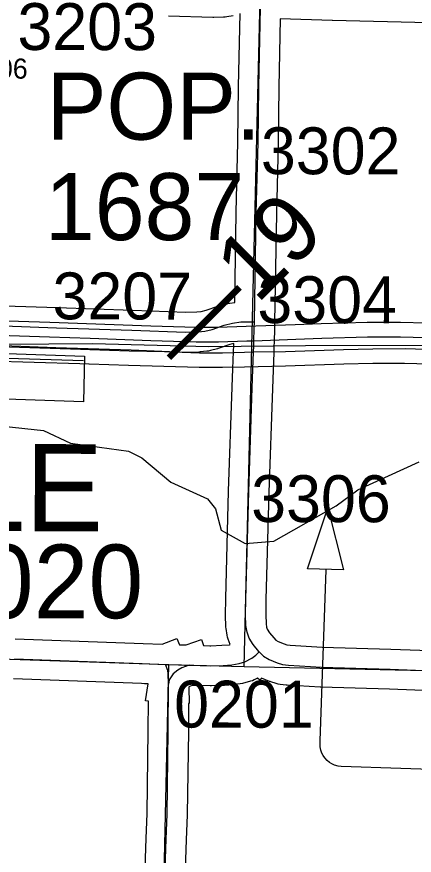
# Model space of a CAD drawing. Extents: x -157.2 to -99.3, y 12.2 to 46.2.
# Drawn here: x -130.879 to -130.286, y 34.429 to 35.681 of the extents above; entities that cross this region are included whole.
import ezdxf

# ---------------------------------------------------------------- set-up
doc = ezdxf.new("R2010")
doc.units = 0
for name, color, linetype in [('tdCoCityStreetMinor', 7, 'Continuous'), ('tdCoCorpBndry', 7, 'Continuous'), ('tdCoCorpPopTxt', 7, 'Continuous'), ('tdCoCorpTxt', 7, 'Continuous'), ('tdCoDirctArrow', 7, 'Continuous'), ('tdCoDivCarto', 7, 'Continuous'), ('tdCoHydroRiver', 7, 'Continuous'), ('tdCoPriCL', 7, 'Continuous'), ('tdCoPriDiv', 7, 'Continuous'), ('tdCoSecRdNmbr', 7, 'Continuous'), ('tdCoSecRteBand', 7, 'Continuous'), ('tdCoSecRteCL', 7, 'Continuous'), ('tdCoSectLine', 7, 'Continuous'), ('tdCoStrucPriMaintName', 7, 'Continuous'), ('tdCoSurfAsphalt', 7, 'Continuous'), ('tdCoSurfConc', 7, 'Continuous'), ('tdCoSurfGravel', 7, 'Continuous'), ('tdCoTwpBndryShd', 7, 'Continuous'), ('tdStHwyPriRefPost1', 7, 'Continuous')]:
    doc.layers.add(name, color=color, linetype=linetype)

msp = doc.modelspace()

# ---------------------------------------------------------------- linework, layer by layer
at = {"layer": 'tdCoCityStreetMinor'}
msp.add_lwpolyline([(-130.9972, 35.1629), (-130.9846, 35.1648), (-130.9778, 35.1685), (-130.9723, 35.1718), (-130.969, 35.1729), (-130.9653, 35.1736), (-130.9576, 35.1734), (-130.7795, 35.1678)], dxfattribs=at)
at = {"layer": 'tdCoCorpBndry'}
msp.add_lwpolyline([(-130.9246, 35.111), (-130.926, 35.0759), (-130.966, 35.1035), (-131.0045, 35.1198), (-131.002, 35.1819), (-130.9672, 35.1806), (-130.778, 35.1743), (-130.7796, 35.1062)], close=True, dxfattribs=at)
at = {"layer": 'tdCoDirctArrow'}
msp.add_lwpolyline([(-130.4456, 34.8567), (-130.4151, 34.9481), (-130.3918, 34.8552)], close=True, dxfattribs=at)
msp.add_lwpolyline([(-130.2169, 34.5557), (-130.3952, 34.5619), (-130.3997, 34.5624), (-130.4052, 34.5639), (-130.4093, 34.5657), (-130.4126, 34.5677), (-130.4163, 34.5705), (-130.4198, 34.5746), (-130.4222, 34.5783), (-130.4242, 34.5819), (-130.4257, 34.5864), (-130.4264, 34.5911), (-130.4265, 34.6), (-130.4175, 34.8556)], dxfattribs=at)
at = {"layer": 'tdCoDivCarto'}
for points in [[(-130.7699, 35.2007), (-130.8305, 35.2028), (-130.9952, 35.2081)], [(-130.7699, 35.2007), (-130.8305, 35.2028), (-130.9952, 35.2081)], [(-129.0685, 35.1741), (-129.0894, 35.1745), (-129.2157, 35.1774), (-129.3804, 35.1821), (-129.4706, 35.1841), (-129.5466, 35.1858), (-129.757, 35.1903), (-129.9346, 35.194), (-130.0551, 35.1962), (-130.0998, 35.1979), (-130.2265, 35.2004), (-130.2687, 35.2016), (-130.3067, 35.2026), (-130.3558, 35.2026), (-130.4238, 35.2006), (-130.4628, 35.1991), (-130.5254, 35.197), (-130.536, 35.1967), (-130.5784, 35.1954), (-130.6117, 35.1954), (-130.6793, 35.1974), (-130.7699, 35.2007)], [(-129.0685, 35.1741), (-129.0894, 35.1745), (-129.2157, 35.1774), (-129.3804, 35.1821), (-129.4706, 35.1841), (-129.5466, 35.1858), (-129.757, 35.1903), (-129.9346, 35.194), (-130.0551, 35.1962), (-130.0998, 35.1979), (-130.2265, 35.2004), (-130.2687, 35.2016), (-130.3067, 35.2026), (-130.3558, 35.2026), (-130.4238, 35.2006), (-130.4628, 35.1991), (-130.5254, 35.197), (-130.536, 35.1967), (-130.5784, 35.1954), (-130.6117, 35.1954), (-130.6793, 35.1974), (-130.7699, 35.2007)], [(-130.9956, 35.1916), (-130.9209, 35.1892), (-130.7842, 35.185), (-130.7703, 35.1845)], [(-130.9956, 35.1916), (-130.9209, 35.1892), (-130.7842, 35.185), (-130.7703, 35.1845)], [(-130.7703, 35.1845), (-130.7702, 35.1845)], [(-130.7703, 35.1845), (-130.7702, 35.1845)], [(-130.7702, 35.1845), (-130.7117, 35.1825), (-130.6587, 35.1813), (-130.6064, 35.1795), (-130.5722, 35.1795), (-130.5547, 35.1799)], [(-130.7702, 35.1845), (-130.7117, 35.1825), (-130.6587, 35.1813), (-130.6064, 35.1795), (-130.5722, 35.1795), (-130.5547, 35.1799)], [(-130.5547, 35.1799), (-130.5394, 35.1803), (-130.5259, 35.1806), (-130.4784, 35.1815), (-130.3916, 35.1845), (-130.348, 35.1855), (-130.2999, 35.1857), (-130.2079, 35.183), (-130.1149, 35.1808), (-129.9371, 35.1773), (-129.7783, 35.1744), (-129.5633, 35.1709), (-129.4669, 35.1682), (-129.4067, 35.1665), (-129.313, 35.1633), (-129.1719, 35.1601), (-129.0935, 35.1583), (-128.8891, 35.1532), (-128.8422, 35.1519)], [(-130.5547, 35.1799), (-130.5394, 35.1803), (-130.5259, 35.1806), (-130.4784, 35.1815), (-130.3916, 35.1845), (-130.348, 35.1855), (-130.2999, 35.1857), (-130.2079, 35.183), (-130.1149, 35.1808), (-129.9371, 35.1773), (-129.7783, 35.1744), (-129.5633, 35.1709), (-129.4669, 35.1682), (-129.4067, 35.1665), (-129.313, 35.1633), (-129.1719, 35.1601), (-129.0935, 35.1583), (-128.8891, 35.1532), (-128.6792, 35.1475), (-128.5514, 35.1444), (-128.4745, 35.1426), (-128.3718, 35.1401)]]:
    msp.add_lwpolyline(points, dxfattribs=at)
at = {"layer": 'tdCoHydroRiver'}
msp.add_lwpolyline([(-131.6405, 35.1537), (-131.5938, 35.1839), (-131.5587, 35.1971), (-131.4828, 35.2011), (-131.4058, 35.1877), (-131.0827, 35.1701), (-131.0534, 35.1471), (-131.0113, 35.1301), (-130.9324, 35.0772), (-130.8994, 35.0699), (-130.8396, 35.0633), (-130.7991, 35.0447), (-130.7127, 35.0327), (-130.6925, 35.0226), (-130.6493, 34.9865), (-130.5948, 34.9612), (-130.5826, 34.9466), (-130.5741, 34.9148), (-130.5384, 34.8947), (-130.4957, 34.8982), (-130.4026, 34.9507), (-130.3703, 34.975), (-130.279, 35.0165)], dxfattribs=at)
at = {"layer": 'tdCoPriCL'}
msp.add_lwpolyline([(-131.5303, 35.2297), (-131.4865, 35.2264), (-131.4561, 35.2239), (-131.4043, 35.2191), (-130.9626, 35.1916), (-130.7665, 35.1934), (-130.5928, 35.1886), (-130.4485, 35.1905), (-130.2033, 35.191)], dxfattribs=at)
at = {"layer": 'tdCoPriDiv'}
for points in [[(-130.2685, 35.2234), (-130.3068, 35.2244), (-130.3564, 35.2244), (-130.4249, 35.2224), (-130.4639, 35.2209), (-130.5371, 35.2185), (-130.5791, 35.2172), (-130.6118, 35.2172), (-130.679, 35.2192), (-130.8301, 35.2246), (-131.0013, 35.2301), (-131.096, 35.2328), (-131.2172, 35.2367), (-131.2661, 35.2389), (-131.3091, 35.2409), (-131.3743, 35.2465), (-131.4486, 35.2524), (-131.4869, 35.2554), (-131.486, 35.3082)], [(-131.5333, 35.2004), (-131.5325, 35.2003), (-131.4737, 35.196), (-131.3446, 35.1842), (-131.3081, 35.181), (-131.2749, 35.179), (-131.2211, 35.1772), (-131.1205, 35.1738), (-130.9219, 35.1674), (-130.7853, 35.1632), (-130.7715, 35.1627), (-130.7713, 35.1627), (-130.7127, 35.1607), (-130.6597, 35.1595), (-130.6072, 35.1577), (-130.5723, 35.1577), (-130.5393, 35.1585), (-130.4782, 35.1597), (-130.3914, 35.1627), (-130.3481, 35.1637), (-130.3005, 35.1639), (-130.2089, 35.1612)]]:
    msp.add_lwpolyline(points, dxfattribs=at)
at = {"layer": 'tdCoSecRteBand'}
for points in [[(-130.8972, 35.2496), (-130.8192, 35.2469), (-130.7065, 35.2432), (-130.7064, 35.2432), (-130.7063, 35.2432), (-130.6271, 35.24), (-130.6105, 35.2405), (-130.604, 35.2411), (-130.5966, 35.2432), (-130.5793, 35.2489), (-130.5785, 35.2491), (-130.5778, 35.2493), (-130.5653, 35.2527), (-130.5633, 35.2533), (-130.5614, 35.2535), (-130.5541, 35.2545), (-130.5541, 35.2562), (-130.5519, 35.3884), (-130.5519, 35.3885), (-130.5519, 35.3887), (-130.5492, 35.4938), (-130.5482, 35.5767), (-130.5482, 35.5768), (-130.5482, 35.5769), (-130.5459, 35.6858)], [(-130.5561, 35.6826), (-130.566, 35.6809), (-130.5683, 35.6805), (-130.5707, 35.6805), (-130.5852, 35.6802), (-130.5858, 35.6802), (-130.5865, 35.6802), (-130.6526, 35.6819)], [(-130.2648, 35.6719), (-130.4083, 35.6754), (-130.4085, 35.6754), (-130.4086, 35.6754), (-130.4861, 35.678), (-130.4882, 35.5758), (-130.4892, 35.4928), (-130.4892, 35.4926), (-130.4892, 35.4924), (-130.4919, 35.3873), (-130.4946, 35.2252), (-130.4948, 35.215), (-130.4948, 35.2148), (-130.4948, 35.2148), (-130.4951, 35.1964), (-130.4954, 35.1964), (-130.4954, 35.1961), (-130.4957, 35.1883), (-130.4959, 35.1796), (-130.4968, 35.1534), (-130.4968, 35.1534), (-130.4968, 35.1533), (-130.4978, 35.1262), (-130.5033, 34.9709), (-130.5074, 34.8113), (-130.5077, 34.788), (-130.5073, 34.775), (-130.5065, 34.7696), (-130.5054, 34.7667), (-130.502, 34.7613), (-130.4958, 34.7537), (-130.4925, 34.7506), (-130.489, 34.7484), (-130.48, 34.7447), (-130.4761, 34.7434), (-130.4712, 34.7428), (-130.4234, 34.7399), (-130.3213, 34.737), (-130.3212, 34.737), (-130.321, 34.737), (-130.2199, 34.7333)], [(-130.8816, 34.7526), (-130.6908, 34.7455), (-130.6625, 34.7444), (-130.6404, 34.7531), (-130.6366, 34.7435), (-130.6345, 34.7434), (-130.6266, 34.7432), (-130.6035, 34.7512), (-130.6004, 34.7424), (-130.5911, 34.7421), (-130.5899, 34.742), (-130.5732, 34.7427), (-130.5617, 34.7436), (-130.5609, 34.7437), (-130.5639, 34.7521), (-130.5649, 34.7549), (-130.5654, 34.7579), (-130.5669, 34.768), (-130.5671, 34.7697), (-130.5672, 34.7714), (-130.5677, 34.7867), (-130.5677, 34.7873), (-130.5677, 34.788), (-130.5674, 34.8121), (-130.5674, 34.8124), (-130.5674, 34.8126), (-130.5632, 34.9727), (-130.5632, 34.9728), (-130.5632, 34.9729), (-130.5577, 35.1283), (-130.5577, 35.1283), (-130.5577, 35.1284), (-130.5568, 35.1554), (-130.5559, 35.1815), (-130.5556, 35.1903), (-130.5555, 35.1932), (-130.5612, 35.1916), (-130.5785, 35.1859), (-130.5792, 35.1857), (-130.5798, 35.1855), (-130.5904, 35.1826), (-130.593, 35.1819), (-130.5956, 35.1816), (-130.6057, 35.1806), (-130.6067, 35.1805), (-130.6078, 35.1805), (-130.6266, 35.18), (-130.6276, 35.18), (-130.6285, 35.18), (-130.7086, 35.1832), (-130.8212, 35.1869), (-130.8212, 35.1869), (-130.8212, 35.1869), (-130.8994, 35.1896)], [(-130.6907, 34.3226), (-130.6863, 34.4543), (-130.6863, 34.4544), (-130.6863, 34.4545), (-130.6848, 34.4916), (-130.6831, 34.6153), (-130.6829, 34.6593), (-130.6872, 34.66), (-130.6832, 34.6851), (-130.6885, 34.6853), (-130.693, 34.6855), (-130.693, 34.6855), (-130.693, 34.6855), (-130.8839, 34.6926)], [(-130.2219, 34.6733), (-130.3231, 34.677), (-130.4256, 34.68), (-130.4261, 34.68), (-130.4265, 34.68), (-130.4756, 34.683), (-130.4764, 34.683), (-130.4771, 34.6831), (-130.486, 34.6841), (-130.4893, 34.6845), (-130.4924, 34.6855), (-130.5003, 34.6883), (-130.5011, 34.6885), (-130.5019, 34.6889), (-130.5139, 34.6937), (-130.5168, 34.6907), (-130.5201, 34.6938), (-130.5248, 34.6914), (-130.5275, 34.6899), (-130.5305, 34.6891), (-130.5391, 34.6866), (-130.5408, 34.6861), (-130.5426, 34.6858), (-130.5535, 34.6841), (-130.5547, 34.6839), (-130.556, 34.6838), (-130.5693, 34.6828), (-130.5698, 34.6828), (-130.5703, 34.6828), (-130.5886, 34.682), (-130.5896, 34.682), (-130.5907, 34.682), (-130.6174, 34.6829), (-130.6201, 34.6819), (-130.6215, 34.6811), (-130.6227, 34.6801), (-130.6219, 34.6558), (-130.6229, 34.6558), (-130.6231, 34.6149), (-130.6231, 34.6148), (-130.6231, 34.6146), (-130.6248, 34.4903), (-130.6248, 34.49), (-130.6248, 34.4896), (-130.6263, 34.4522), (-130.6308, 34.3206)]]:
    msp.add_lwpolyline(points, dxfattribs=at)
at = {"layer": 'tdCoSecRteCL'}
for points in [[(-130.5246, 35.2257), (-130.5219, 35.3879), (-130.5192, 35.4932), (-130.5182, 35.5763), (-130.5157, 35.6942), (-130.516, 35.7033), (-130.5157, 35.7101)], [(-130.9949, 35.2237), (-130.9586, 35.2222), (-130.9252, 35.2208), (-130.8984, 35.2196), (-130.8202, 35.2169), (-130.7075, 35.2132), (-130.6273, 35.21), (-130.6086, 35.2105), (-130.5985, 35.2115), (-130.5879, 35.2144), (-130.5699, 35.2204), (-130.5573, 35.2238), (-130.5447, 35.2255), (-130.5326, 35.2255), (-130.5246, 35.2257)], [(-130.5176, 34.7331), (-130.5179, 34.7334), (-130.5263, 34.7438), (-130.5325, 34.7534), (-130.5357, 34.7623), (-130.5372, 34.7724), (-130.5377, 34.7877), (-130.5374, 34.8118), (-130.5332, 34.9719), (-130.5278, 35.1273), (-130.5268, 35.1544), (-130.5259, 35.1806), (-130.5257, 35.1893), (-130.5254, 35.197), (-130.5248, 35.2155), (-130.5246, 35.2257)], [(-130.622, 34.713), (-130.5898, 34.712), (-130.5715, 34.7128), (-130.5582, 34.7138), (-130.5473, 34.7155), (-130.5387, 34.7179), (-130.5284, 34.7234), (-130.5227, 34.7278), (-130.5176, 34.7331)], [(-130.5176, 34.7331), (-130.511, 34.7267), (-130.5027, 34.7216), (-130.4906, 34.7166), (-130.4827, 34.7139), (-130.4738, 34.7129), (-130.4247, 34.71), (-130.3221, 34.707), (-130.2208, 34.7033), (-130.1226, 34.7011), (-129.9197, 34.6967), (-129.7527, 34.6934), (-129.736, 34.6925), (-129.7224, 34.6902), (-129.7123, 34.6875), (-129.7027, 34.6838), (-129.6923, 34.6782), (-129.6871, 34.6745), (-129.6819, 34.6689)], [(-130.8827, 34.7226), (-130.6919, 34.7155), (-130.6574, 34.7142)], [(-130.6528, 34.6848), (-130.6533, 34.7004), (-130.6538, 34.7051), (-130.6574, 34.7142)], [(-130.6574, 34.7142), (-130.6379, 34.7135), (-130.629, 34.7132), (-130.622, 34.713)], [(-130.622, 34.713), (-130.6329, 34.7093), (-130.639, 34.7056), (-130.6457, 34.6999), (-130.6491, 34.6957), (-130.6519, 34.691), (-130.6528, 34.6848)], [(-130.6772, 33.5689), (-130.6765, 33.5966), (-130.6765, 33.654), (-130.6743, 33.713), (-130.6721, 33.798), (-130.6711, 33.8602), (-130.6701, 33.9514), (-130.6699, 34.0123), (-130.6676, 34.0957), (-130.6657, 34.1662), (-130.6625, 34.2693), (-130.6607, 34.3216), (-130.6563, 34.4533), (-130.6548, 34.4908), (-130.6531, 34.615), (-130.6528, 34.6848)]]:
    msp.add_lwpolyline(points, dxfattribs=at)
at = {"layer": 'tdCoSectLine'}
for points in [[(-130.54, 34.7111), (-130.5161, 35.7088)], [(-131.5401, 34.7441), (-130.6523, 34.714)], [(-130.6776, 33.5689), (-130.6523, 34.714)], [(-130.6523, 34.714), (-130.54, 34.7111)], [(-130.54, 34.7111), (-129.6605, 34.6917)]]:
    msp.add_lwpolyline(points, dxfattribs=at)
at = {"layer": 'tdCoSurfAsphalt'}
msp.add_line((-130.5259, 35.1806), (-130.5257, 35.1893), dxfattribs=at)
for points in [[(-130.5176, 34.7331), (-130.5179, 34.7334), (-130.5263, 34.7438), (-130.5325, 34.7534), (-130.5357, 34.7623), (-130.5372, 34.7724), (-130.5377, 34.7877), (-130.5374, 34.8118), (-130.5332, 34.9719), (-130.5278, 35.1273), (-130.5268, 35.1544), (-130.5259, 35.1806)], [(-130.5176, 34.7331), (-130.511, 34.7267), (-130.5027, 34.7216), (-130.4906, 34.7166), (-130.4827, 34.7139), (-130.4738, 34.7129), (-130.4247, 34.71), (-130.3221, 34.707), (-130.2208, 34.7033), (-130.1226, 34.7011), (-129.9197, 34.6967), (-129.7527, 34.6934), (-129.736, 34.6925), (-129.7224, 34.6902), (-129.7123, 34.6875), (-129.7027, 34.6838), (-129.6923, 34.6782), (-129.6871, 34.6745), (-129.6819, 34.6689)]]:
    msp.add_lwpolyline(points, dxfattribs=at)
at = {"layer": 'tdCoSurfConc'}
msp.add_line((-130.5257, 35.1893), (-130.5254, 35.197), dxfattribs=at)
for points in [[(-130.9252, 35.2208), (-130.8984, 35.2196), (-130.8202, 35.2169), (-130.7075, 35.2132), (-130.6273, 35.21), (-130.6086, 35.2105), (-130.5985, 35.2115), (-130.5879, 35.2144), (-130.5699, 35.2204), (-130.5573, 35.2238), (-130.5447, 35.2255), (-130.5326, 35.2255), (-130.5246, 35.2257)], [(-130.5254, 35.197), (-130.5248, 35.2155), (-130.5246, 35.2257)]]:
    msp.add_lwpolyline(points, dxfattribs=at)
at = {"layer": 'tdCoSurfGravel'}
for points in [[(-130.5246, 35.2257), (-130.5219, 35.3879), (-130.5192, 35.4932), (-130.5182, 35.5763), (-130.5157, 35.6942), (-130.516, 35.7033), (-130.5157, 35.7101)], [(-130.629, 34.7132), (-130.622, 34.713), (-130.5898, 34.712), (-130.5715, 34.7128), (-130.5582, 34.7138), (-130.5473, 34.7155), (-130.5387, 34.7179), (-130.5284, 34.7234), (-130.5227, 34.7278), (-130.5176, 34.7331)], [(-130.8827, 34.7226), (-130.6919, 34.7155), (-130.6574, 34.7142), (-130.6379, 34.7135), (-130.629, 34.7132)], [(-130.6607, 34.3216), (-130.6563, 34.4533), (-130.6548, 34.4908), (-130.6531, 34.615), (-130.6528, 34.6848), (-130.6533, 34.7004), (-130.6538, 34.7051), (-130.6574, 34.7142)], [(-130.622, 34.713), (-130.6329, 34.7093), (-130.639, 34.7056), (-130.6457, 34.6999), (-130.6491, 34.6957), (-130.6519, 34.691), (-130.6528, 34.6848)]]:
    msp.add_lwpolyline(points, dxfattribs=at)
at = {"layer": 'tdCoTwpBndryShd'}
msp.add_lwpolyline([(-134.559, 34.8366), (-133.6455, 34.8058), (-133.5702, 34.8035), (-132.6466, 34.7824), (-132.5651, 34.7803), (-131.643, 34.7527), (-131.5401, 34.7441), (-130.6523, 34.714), (-130.54, 34.7111), (-129.6605, 34.6917), (-129.5413, 34.688), (-128.6576, 34.667), (-128.5454, 34.6631), (-127.6868, 34.6493), (-127.5523, 34.6452)], dxfattribs=at)

# ---------------------------------------------------------------- texts
at = {"layer": 'tdCoCorpPopTxt'}
for s, p in [('POP.', (-130.8346, 35.4976)), ('1687', (-130.8373, 35.3476))]:
    msp.add_text(s, height=0.1, dxfattribs=at).set_placement(p)
at = {"layer": 'tdCoCorpTxt'}
msp.add_text('MOVILLE', height=0.13, rotation=359.9007, dxfattribs=at).set_placement((-131.5043, 34.9142))
at = {"layer": 'tdCoSecRdNmbr'}
for s, height, rotation, p in [('3203', 0.07, 359.9002, (-130.8783, 35.6315)), ('3206', 0.03, 359.8999, (-130.9522, 35.5888)), ('3302', 0.07, 359.9005, (-130.515, 35.4461)), ('3207', 0.07, 359.9002, (-130.826, 35.2294)), ('3304', 0.07, 359.9005, (-130.5202, 35.2238)), ('3306', 0.07, 359.9005, (-130.5295, 34.9268)), ('0201', 0.07, 359.9004, (-130.6445, 34.62))]:
    msp.add_text(s, height=height, rotation=rotation, dxfattribs=at).set_placement(p)
at = {"layer": 'tdCoStrucPriMaintName'}
msp.add_text('97181A020', height=0.11, dxfattribs=at).set_placement((-131.443, 34.7831))
at = {"layer": 'tdStHwyPriRefPost1'}
msp.add_text('‒‒19', height=0.1, rotation=45, dxfattribs=at).set_placement((-130.626, 35.146))

doc.saveas('drawing.dxf')
